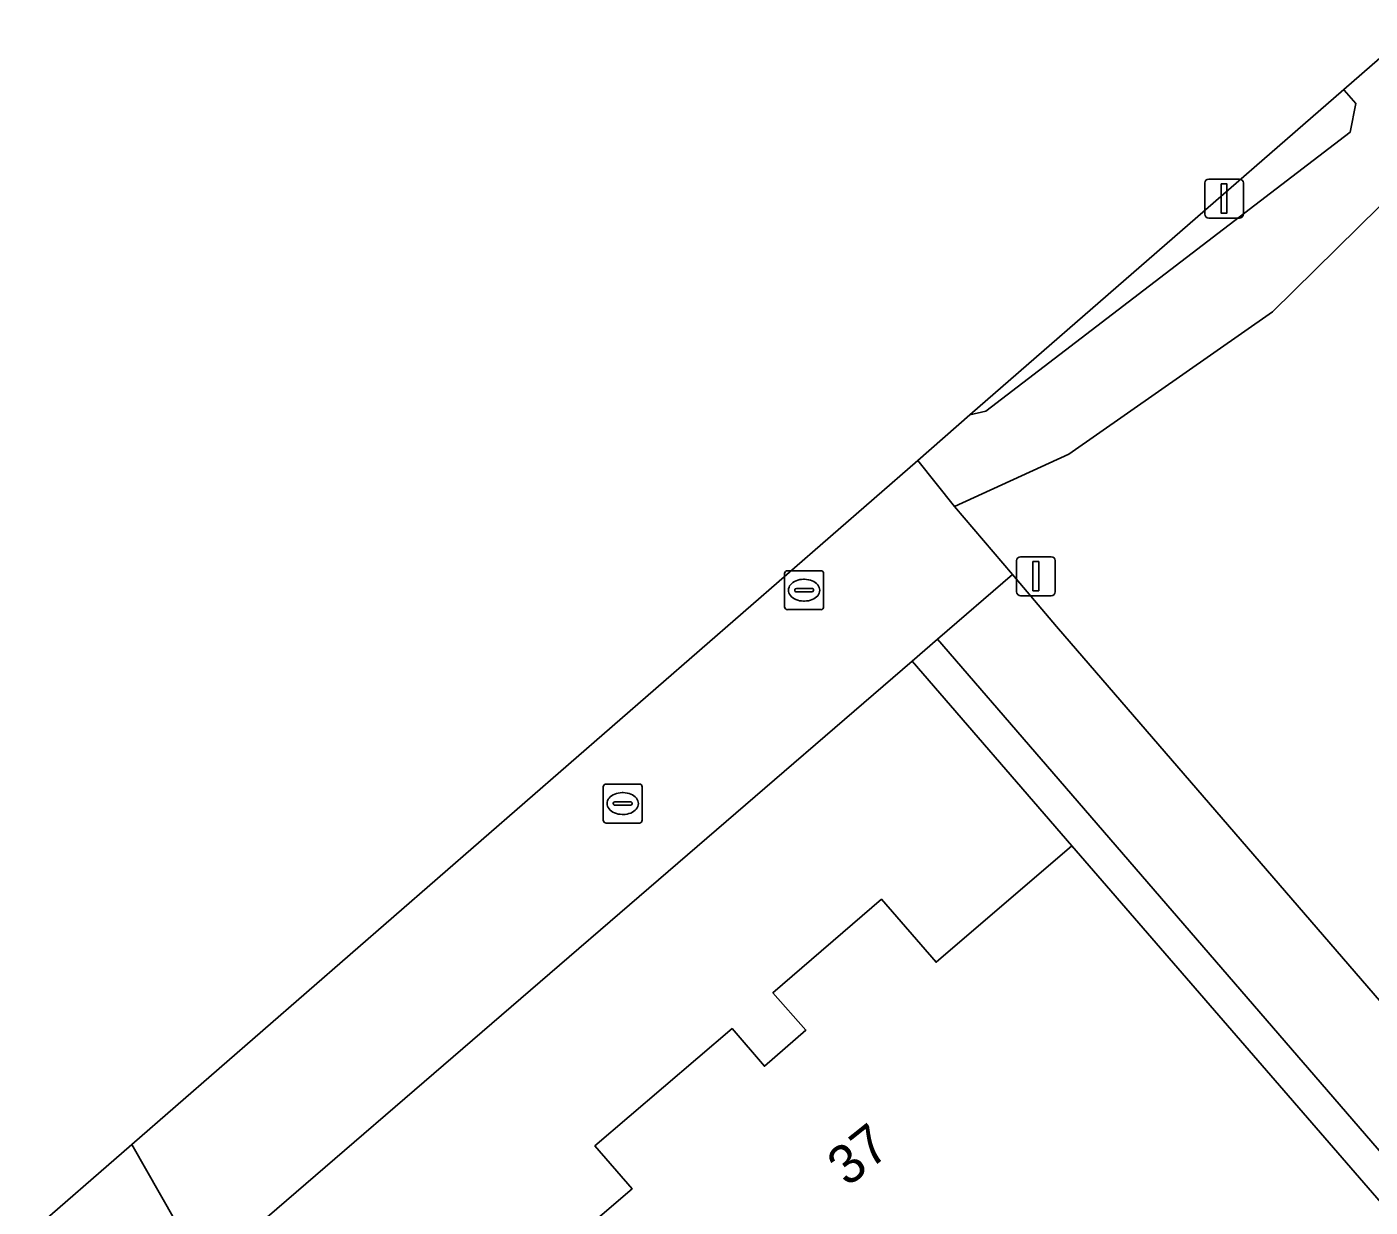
# Model space of a CAD drawing. Extents: x 155887 to 156869, y 383880 to 384678.
# Drawn here: x 156596.79 to 156631.28, y 384634.35 to 384664.65 of the extents above; entities that cross this region are included whole.
import ezdxf

# ---------------------------------------------------------------- set-up
doc = ezdxf.new("R2010")
doc.units = 0
for name, color, linetype in [('IMGEO_Erf', 7, 'Continuous'), ('IMGEO_Fietspad_gesloten', 7, 'Continuous'), ('IMGEO_Groenvoorziening', 7, 'Continuous'), ('IMGEO_Haag', 7, 'Continuous'), ('IMGEO_Lichtmast', 7, 'Continuous'), ('IMGEO_Pand', 7, 'Continuous'), ('IMGEO_Pand_nummerreeks', 7, 'Continuous'), ('IMGEO_Rijbaan_lokaal_gesloten', 7, 'Continuous'), ('IMGEO_Rijbaan_lokaal_open', 7, 'Continuous'), ('IMGEO_Rioolput', 7, 'Continuous')]:
    doc.layers.add(name, color=color, linetype=linetype)

msp = doc.modelspace()

# ---------------------------------------------------------------- linework, layer by layer
at = {"layer": 'IMGEO_Erf'}
msp.add_lwpolyline([(156609.307, 384632.235), (156612.328, 384634.824), (156611.374, 384635.923), (156614.898, 384638.936), (156615.727, 384637.969), (156616.791, 384638.896), (156615.945, 384639.857), (156618.732, 384642.257), (156620.133, 384640.639), (156623.622, 384643.626), (156619.519, 384648.37), (156602.963, 384634.097)], dxfattribs=at)
at = {"layer": 'IMGEO_Fietspad_gesloten'}
msp.add_lwpolyline([(156612.279, 384613.723), (156609.9, 384617.688), (156601.343, 384632.7), (156599.487, 384635.958), (156599.487, 384635.959), (156596.79, 384633.611)], dxfattribs=at)
at = {"layer": 'IMGEO_Groenvoorziening'}
for points in [[(156632.821, 384664.264), (156632.449, 384664.654), (156630.601, 384663.045), (156630.613, 384663.031), (156630.913, 384662.69), (156630.763, 384661.947), (156621.41, 384654.785), (156621.004, 384654.69), (156619.664, 384653.524)], [(156621.004, 384654.69), (156621.41, 384654.785), (156630.763, 384661.947), (156630.913, 384662.69), (156630.613, 384663.031), (156630.601, 384663.045), (156621.004, 384654.69)], [(156619.664, 384653.524), (156620.608, 384652.339), (156623.541, 384653.687), (156628.775, 384657.34), (156632.065, 384660.579)], [(156632.065, 384660.579), (156628.775, 384657.34), (156623.541, 384653.687), (156620.608, 384652.339), (156622.096, 384650.592), (156623.228, 384649.262), (156664.623, 384601.327), (156701.627, 384558.41)]]:
    msp.add_lwpolyline(points, dxfattribs=at)
msp.add_lwpolyline([(156622.832, 384645.854), (156620.172, 384648.933), (156619.519, 384648.37), (156623.622, 384643.626), (156637.165, 384627.994), (156637.688, 384627.384), (156637.727, 384627.418), (156639.862, 384624.95), (156639.811, 384624.906), (156659.525, 384602.103), (156660.155, 384602.646)], close=True, dxfattribs=at)
at = {"layer": 'IMGEO_Haag'}
msp.add_lwpolyline([(156622.832, 384645.854), (156620.172, 384648.933), (156619.519, 384648.37), (156623.622, 384643.626), (156637.165, 384627.994), (156637.688, 384627.384), (156637.727, 384627.418), (156639.862, 384624.95), (156639.811, 384624.906), (156659.525, 384602.103), (156660.155, 384602.646)], close=True, dxfattribs=at)
at = {"layer": 'IMGEO_Lichtmast'}
for p, q in [((156627.033, 384659.846), (156627.033, 384660.646)), ((156627.033, 384660.646), (156627.033, 384659.846)), ((156627.133, 384660.746), (156627.923, 384660.746)), ((156627.923, 384660.746), (156627.133, 384660.746)), ((156628.023, 384660.646), (156628.023, 384659.846)), ((156628.023, 384659.846), (156628.023, 384660.646)), ((156627.923, 384659.746), (156627.133, 384659.746)), ((156627.133, 384659.746), (156627.923, 384659.746)), ((156622.302, 384651.05), (156623.092, 384651.05)), ((156623.092, 384651.05), (156622.302, 384651.05)), ((156622.202, 384650.15), (156622.202, 384650.95)), ((156622.202, 384650.95), (156622.202, 384650.15)), ((156623.192, 384650.95), (156623.192, 384650.15)), ((156623.192, 384650.15), (156623.192, 384650.95)), ((156623.092, 384650.05), (156622.302, 384650.05)), ((156622.302, 384650.05), (156623.092, 384650.05))]:
    msp.add_line(p, q, dxfattribs=at)
for points in [[(156627.453, 384660.621), (156627.603, 384660.621), (156627.603, 384659.871), (156627.453, 384659.871), (156627.453, 384660.621)], [(156622.622, 384650.925), (156622.772, 384650.925), (156622.772, 384650.175), (156622.622, 384650.175), (156622.622, 384650.925)]]:
    msp.add_lwpolyline(points, dxfattribs=at)
for centre, start, end in [((156627.133, 384660.646), 90, 180), ((156627.133, 384660.646), 90, 180), ((156627.923, 384660.646), 0, 90), ((156627.923, 384660.646), 360, 90), ((156627.133, 384659.846), 180, 270), ((156627.133, 384659.846), 180, 270), ((156627.923, 384659.846), 270, 0), ((156627.923, 384659.846), 270, 0), ((156622.302, 384650.95), 90, 180), ((156622.302, 384650.95), 90, 180), ((156623.092, 384650.95), 0, 90), ((156623.092, 384650.95), 360, 90), ((156622.302, 384650.15), 180, 270), ((156622.302, 384650.15), 180, 270), ((156623.092, 384650.15), 270, 0), ((156623.092, 384650.15), 270, 0)]:
    msp.add_arc(centre, 0.1, start, end, dxfattribs=at)
at = {"layer": 'IMGEO_Pand'}
msp.add_lwpolyline([(156623.622, 384643.626), (156620.133, 384640.639), (156618.732, 384642.257), (156615.945, 384639.857), (156616.791, 384638.896), (156615.727, 384637.969), (156614.898, 384638.936), (156611.374, 384635.923), (156612.328, 384634.824), (156609.307, 384632.235), (156614.024, 384626.785), (156614.859, 384625.82), (156617.895, 384628.403), (156622.498, 384632.319), (156624.394, 384630.078), (156625.859, 384628.428), (156624.7, 384627.429), (156629.107, 384622.317), (156636.232, 384628.529), (156636.906, 384627.777), (156637.071, 384627.895), (156637.165, 384627.994)], close=True, dxfattribs=at)
at = {"layer": 'IMGEO_Rijbaan_lokaal_gesloten'}
msp.add_lwpolyline([(156599.487, 384635.959), (156599.487, 384635.958), (156601.343, 384632.7), (156602.537, 384633.729), (156602.963, 384634.097), (156619.519, 384648.37), (156620.172, 384648.933), (156622.096, 384650.592), (156620.608, 384652.339), (156619.664, 384653.524)], close=True, dxfattribs=at)
at = {"layer": 'IMGEO_Rijbaan_lokaal_open'}
msp.add_lwpolyline([(156746.365, 384506.522), (156701.627, 384558.41), (156664.623, 384601.327), (156623.228, 384649.262), (156622.096, 384650.592), (156620.172, 384648.933), (156622.832, 384645.854), (156660.155, 384602.646), (156660.278, 384602.504), (156660.868, 384601.823), (156664.605, 384597.51), (156665.067, 384596.977), (156698.126, 384558.649), (156698.324, 384558.419), (156702.057, 384554.113), (156739.97, 384510.109)], dxfattribs=at)
at = {"layer": 'IMGEO_Rioolput'}
for p, q in [((156616.245, 384649.765), (156616.245, 384650.617)), ((156616.32, 384650.691), (156617.172, 384650.691)), ((156617.246, 384650.617), (156617.246, 384649.765)), ((156616.733, 384650.471), (156616.758, 384650.471)), ((156616.504, 384650.185), (156616.504, 384650.197)), ((156616.942, 384650.148), (156616.544, 384650.148)), ((156616.547, 384650.234), (156616.945, 384650.234)), ((156616.988, 384650.197), (156616.988, 384650.185)), ((156617.172, 384649.691), (156616.32, 384649.691)), ((156616.756, 384649.911), (156616.731, 384649.911)), ((156611.588, 384644.287), (156611.588, 384645.139)), ((156611.663, 384645.213), (156612.515, 384645.213)), ((156612.589, 384645.139), (156612.589, 384644.287)), ((156611.89, 384644.756), (156612.288, 384644.756)), ((156612.076, 384644.993), (156612.101, 384644.993)), ((156611.847, 384644.707), (156611.847, 384644.719)), ((156612.285, 384644.67), (156611.887, 384644.67)), ((156612.099, 384644.433), (156612.074, 384644.433)), ((156612.331, 384644.719), (156612.331, 384644.707)), ((156612.515, 384644.213), (156611.663, 384644.213))]:
    msp.add_line(p, q, dxfattribs=at)
for points in [[(156616.245, 384649.765), (156616.245, 384650.617)], [(156616.32, 384650.691), (156617.172, 384650.691)], [(156617.246, 384650.617), (156617.246, 384649.765)], [(156617.172, 384649.691), (156616.32, 384649.691)], [(156611.588, 384644.287), (156611.588, 384645.139)], [(156611.663, 384645.213), (156612.515, 384645.213)], [(156612.589, 384645.139), (156612.589, 384644.287)], [(156612.515, 384644.213), (156611.663, 384644.213)]]:
    msp.add_lwpolyline(points, dxfattribs=at)
for centre, radius, start, end in [((156616.322, 384650.615), 0.0765, 91.552, 178.448), ((156616.322, 384650.615), 0.0765, 91.552, 178.448), ((156617.17, 384650.615), 0.0765, 1.552, 88.448), ((156617.17, 384650.615), 0.0765, 1.552, 88.448), ((156616.544, 384650.194), 0.0403, 85.8775, 175.7526), ((156616.541, 384650.184), 0.0366, 178.938, 274.7102), ((156616.945, 384650.191), 0.043, 264.8664, 352.4533), ((156616.949, 384650.196), 0.0386, 1.7309, 96.639), ((156616.322, 384649.767), 0.0765, 181.552, 268.448), ((156616.322, 384649.767), 0.0765, 181.552, 268.448), ((156617.17, 384649.767), 0.0765, 271.552, 358.448), ((156617.17, 384649.767), 0.0765, 271.552, 358.448), ((156611.665, 384645.137), 0.0765, 91.552, 178.448), ((156611.665, 384645.137), 0.0765, 91.552, 178.448), ((156612.513, 384645.137), 0.0765, 1.552, 88.448), ((156612.513, 384645.137), 0.0765, 1.552, 88.448), ((156611.887, 384644.716), 0.0403, 85.8775, 175.7526), ((156612.292, 384644.718), 0.0386, 1.7309, 96.639), ((156611.884, 384644.706), 0.0366, 178.938, 274.7102), ((156612.288, 384644.713), 0.043, 264.8664, 352.4533), ((156611.665, 384644.289), 0.0765, 181.552, 268.448), ((156611.665, 384644.289), 0.0765, 181.552, 268.448), ((156612.513, 384644.289), 0.0765, 271.552, 358.448), ((156612.513, 384644.289), 0.0765, 271.552, 358.448)]:
    msp.add_arc(centre, radius, start, end, dxfattribs=at)
for centre, major_axis, ratio, start_param, end_param in [((156616.732, 384650.191), (-0.387, 0.002), 0.722429, 4.712389, 7.853982), ((156616.757, 384650.191), (-0.39, 0.002), 0.717154, 1.570796, 4.712389), ((156612.075, 384644.713), (-0.387, 0.002), 0.722429, 4.712389, 7.853982), ((156612.1, 384644.713), (-0.39, 0.002), 0.717154, 1.570796, 4.712389)]:
    msp.add_ellipse(centre, major_axis=major_axis, ratio=ratio, start_param=start_param, end_param=end_param, dxfattribs=at)

# ---------------------------------------------------------------- texts
at = {"layer": 'IMGEO_Pand_nummerreeks'}
msp.add_text('37', height=1, rotation=38.5085, dxfattribs=at).set_placement((156617.86, 384634.85))

doc.saveas('drawing.dxf')
